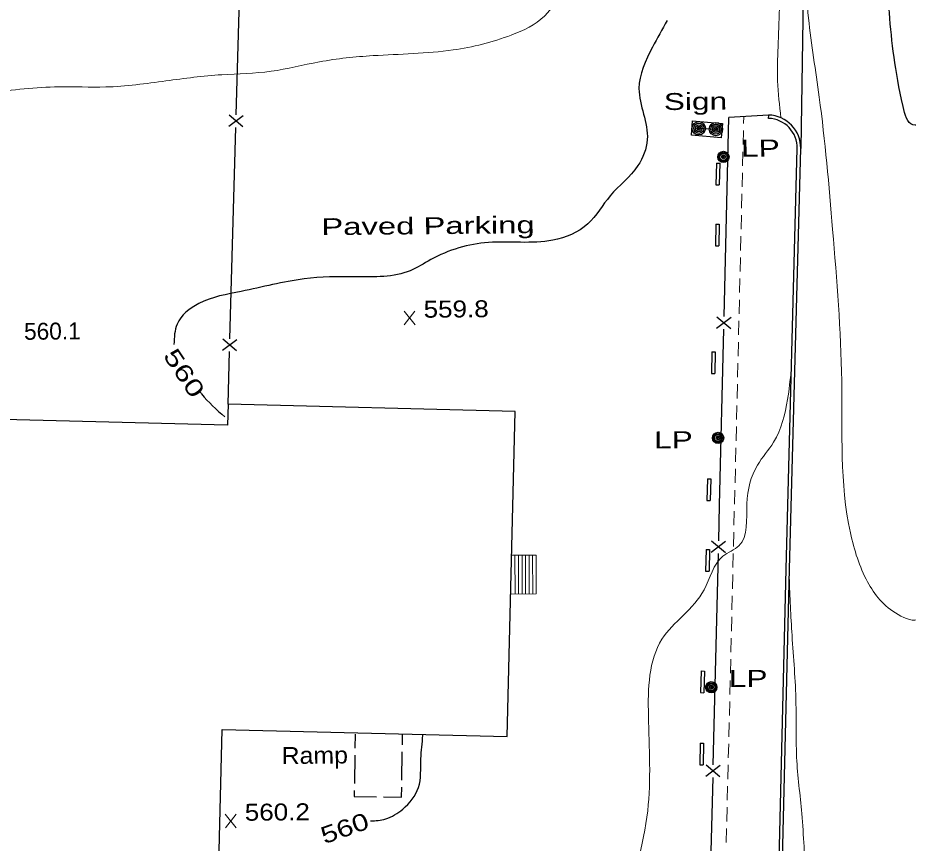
# Model space of a CAD drawing. Extents: x 2361708 to 2370558, y 6977955 to 6991887.
# Drawn here: x 2365988.5 to 2366241.2, y 6985284.5 to 6985518.8 of the extents above; entities that cross this region are included whole.
import ezdxf
from ezdxf.enums import TextEntityAlignment as Align

# ---------------------------------------------------------------- set-up
doc = ezdxf.new("R2010")
doc.units = 0
doc.header["$LTSCALE"] = 1.9
for name, color, linetype, lineweight in [('11', 7, 'Continuous', 25), ('12', 7, 'Continuous', 25), ('13', 7, 'Continuous', 13), ('16', 7, 'Continuous', 13), ('17', 7, 'Continuous', 25), ('18', 7, 'Continuous', 25), ('2', 7, 'Continuous', 25), ('20', 7, 'Continuous', 25), ('21', 7, 'Continuous', 25), ('31', 7, 'Continuous', 13), ('35', 7, 'Continuous', 13)]:
    doc.layers.add(name, color=color, linetype=linetype, lineweight=lineweight)

msp = doc.modelspace()

# ---------------------------------------------------------------- linework, layer by layer
at = {"layer": '11'}
msp.add_lwpolyline([(2365946.972, 6985405.684), (2365941.001, 6985170.406), (2365972.23, 6985169.623), (2365972.043, 6985161.941), (2365992.089, 6985161.442), (2365992.276, 6985169.144), (2366042.86, 6985167.886), (2366046.553, 6985316.797), (2366127.346, 6985314.787), (2366129.638, 6985407.063), (2366048.205, 6985409.088), (2366048.061, 6985403.166)], close=True, dxfattribs=at)
at = {"layer": '12'}
for p, q in [((2366084.227, 6985315.496), (2366084.175, 6985311.496)), ((2366097.657, 6985312.444), (2366097.69, 6985315.304)), ((2366084.144, 6985309.495), (2366084.03, 6985301.494)), ((2366097.512, 6985302.442), (2366097.626, 6985310.444))]:
    msp.add_line(p, q, dxfattribs=at)
for points in [[(2366083.999, 6985299.493), (2366083.976, 6985297.793), (2366090.277, 6985297.703)], [(2366092.277, 6985297.672), (2366097.438, 6985297.601), (2366097.481, 6985300.442)]]:
    msp.add_lwpolyline(points, dxfattribs=at)
at = {"layer": '13'}
for p, q in [((2366194.533, 6985490.795), (2366194.483, 6985488.794)), ((2366194.432, 6985486.793), (2366194.34, 6985482.792)), ((2366194.289, 6985480.792), (2366194.197, 6985476.791)), ((2366194.146, 6985474.79), (2366194.054, 6985470.789)), ((2366194.003, 6985468.789), (2366193.911, 6985464.788)), ((2366193.86, 6985462.787), (2366193.768, 6985458.786)), ((2366193.718, 6985456.785), (2366193.626, 6985452.784)), ((2366193.575, 6985450.784), (2366193.483, 6985446.782)), ((2366193.432, 6985444.782), (2366193.34, 6985440.781)), ((2366193.289, 6985438.78), (2366193.197, 6985434.779)), ((2366193.146, 6985432.779), (2366193.054, 6985428.777)), ((2366193.003, 6985426.777), (2366192.901, 6985422.776)), ((2366192.85, 6985420.775), (2366192.758, 6985416.774)), ((2366192.707, 6985414.774), (2366192.616, 6985410.773)), ((2366192.565, 6985408.772), (2366192.473, 6985404.771)), ((2366192.422, 6985402.77), (2366192.32, 6985398.769)), ((2366192.269, 6985396.769), (2366192.177, 6985392.768)), ((2366192.126, 6985390.767), (2366192.034, 6985386.766)), ((2366191.983, 6985384.765), (2366191.891, 6985380.764)), ((2366191.84, 6985378.764), (2366191.738, 6985374.762)), ((2366191.687, 6985372.762), (2366191.595, 6985368.761)), ((2366191.544, 6985366.76), (2366191.452, 6985362.76)), ((2366191.401, 6985360.759), (2366191.299, 6985356.757)), ((2366191.248, 6985354.757), (2366191.157, 6985350.756)), ((2366191.106, 6985348.755), (2366191.013, 6985344.754)), ((2366190.963, 6985342.754), (2366190.871, 6985338.752)), ((2366190.82, 6985336.752), (2366190.718, 6985332.751)), ((2366190.667, 6985330.75), (2366190.575, 6985326.749)), ((2366190.524, 6985324.748), (2366190.432, 6985320.747)), ((2366190.381, 6985318.747), (2366190.289, 6985314.745)), ((2366190.238, 6985312.745), (2366190.136, 6985308.744)), ((2366190.085, 6985306.743), (2366189.993, 6985302.743)), ((2366189.942, 6985300.742), (2366189.85, 6985296.741)), ((2366189.799, 6985294.74), (2366189.707, 6985290.739)), ((2366189.657, 6985288.739), (2366189.555, 6985284.737))]:
    msp.add_line(p, q, dxfattribs=at)
at = {"layer": '16'}
for p, q in [((2366135.596, 6985366.298), (2366128.656, 6985366.271)), ((2366129.596, 6985366.28), (2366129.631, 6985355.25)), ((2366130.596, 6985366.28), (2366130.631, 6985355.25)), ((2366131.596, 6985366.289), (2366131.631, 6985355.26)), ((2366132.596, 6985366.289), (2366132.631, 6985355.259)), ((2366133.596, 6985366.289), (2366133.631, 6985355.259)), ((2366134.596, 6985366.298), (2366134.631, 6985355.268)), ((2366135.596, 6985366.298), (2366135.631, 6985355.267)), ((2366135.631, 6985355.267), (2366128.551, 6985355.24))]:
    msp.add_line(p, q, dxfattribs=at)
at = {"layer": '17'}
for p, q in [((2366052.475, 6985491.003), (2366048.384, 6985487.913)), ((2366052.385, 6985487.801), (2366048.474, 6985491.115)), ((2366188.934, 6985433.979), (2366190.286, 6985490.464)), ((2366048.727, 6985427.684), (2366050.406, 6985487.663)), ((2366190.897, 6985433.717), (2366186.826, 6985430.608)), ((2366190.827, 6985430.517), (2366186.896, 6985433.809)), ((2366050.69, 6985427.422), (2366046.599, 6985424.343)), ((2366050.6, 6985424.232), (2366046.689, 6985427.535)), ((2366048.205, 6985409.088), (2366048.622, 6985424.082)), ((2366189.372, 6985370.13), (2366185.302, 6985367.031)), ((2366189.303, 6985366.929), (2366185.381, 6985370.232)), ((2366185.875, 6985306.803), (2366187.324, 6985366.79)), ((2366187.847, 6985306.552), (2366183.766, 6985303.443)), ((2366187.767, 6985303.351), (2366183.846, 6985306.644)), ((2366184.34, 6985243.216), (2366185.789, 6985303.203))]:
    msp.add_line(p, q, dxfattribs=at)
for points in [[(2366050.512, 6985491.264), (2366052.161, 6985550.162), (2366051.082, 6985550.162)], [(2366187.409, 6985370.391), (2366187.654, 6985380.434), (2366188.848, 6985430.377)]]:
    msp.add_lwpolyline(points, dxfattribs=at)
at = {"layer": '18'}
msp.add_lwpolyline([(2366180.015, 6985489.546), (2366188.482, 6985488.807), (2366188.121, 6985484.724), (2366179.654, 6985485.473)], close=True, dxfattribs=at)
at = {"layer": '2'}
for p, q in [((2366211.581, 6985537.349), (2366210.672, 6985481.648)), ((2366201.571, 6985491.192), (2366190.286, 6985490.464)), ((2366201.54, 6985490.231), (2366201.66, 6985491.182)), ((2366186.749, 6985477.56), (2366186.608, 6985471.398)), ((2366186.749, 6985477.56), (2366187.71, 6985477.539)), ((2366187.71, 6985477.539), (2366187.568, 6985471.377)), ((2366186.608, 6985471.398), (2366187.568, 6985471.377)), ((2366186.604, 6985460.238), (2366186.463, 6985454.076)), ((2366186.604, 6985460.238), (2366187.564, 6985460.217)), ((2366187.564, 6985460.217), (2366187.423, 6985454.055)), ((2366186.463, 6985454.076), (2366187.423, 6985454.055)), ((2366185.489, 6985423.995), (2366185.348, 6985417.834)), ((2366185.489, 6985423.995), (2366186.45, 6985423.974)), ((2366186.45, 6985423.974), (2366186.308, 6985417.813)), ((2366185.348, 6985417.834), (2366186.308, 6985417.813)), ((2366184.202, 6985387.991), (2366184.06, 6985381.83)), ((2366184.202, 6985387.991), (2366185.162, 6985387.97)), ((2366185.162, 6985387.97), (2366185.021, 6985381.809)), ((2366184.06, 6985381.83), (2366185.021, 6985381.809)), ((2366183.843, 6985367.887), (2366183.701, 6985361.726)), ((2366183.843, 6985367.887), (2366184.804, 6985367.866)), ((2366184.804, 6985367.866), (2366184.662, 6985361.704)), ((2366183.701, 6985361.726), (2366184.662, 6985361.704)), ((2366182.401, 6985333.422), (2366182.26, 6985327.26)), ((2366182.401, 6985333.422), (2366183.361, 6985333.401)), ((2366183.361, 6985333.401), (2366183.22, 6985327.239)), ((2366182.26, 6985327.26), (2366183.22, 6985327.239)), ((2366182.146, 6985312.958), (2366182.005, 6985306.797)), ((2366182.146, 6985312.958), (2366183.106, 6985312.937)), ((2366183.106, 6985312.937), (2366182.965, 6985306.776)), ((2366182.005, 6985306.797), (2366182.965, 6985306.776))]:
    msp.add_line(p, q, dxfattribs=at)
for points in [[(2366204.285, 6985267.937), (2366206.517, 6985362.352), (2366209.711, 6985481.669)], [(2366204.511, 6985236.897), (2366207.477, 6985362.332), (2366210.672, 6985481.648)]]:
    msp.add_lwpolyline(points, dxfattribs=at)
for radius in [9.387, 8.427]:
    msp.add_arc((2366201.286, 6985481.808), radius, 359.01971, 88.26291, dxfattribs=at)
at = {"layer": '20'}
for centre, radius in [((2366188.753, 6985479.309), 1.6), ((2366188.753, 6985479.309), 1.3), ((2366188.753, 6985479.309), 1), ((2366188.753, 6985479.309), 0.539), ((2366188.753, 6985479.309), 0.192), ((2366187.232, 6985399.541), 1.6), ((2366187.232, 6985399.541), 1.3), ((2366187.232, 6985399.541), 1), ((2366187.232, 6985399.541), 0.539), ((2366187.232, 6985399.541), 0.192), ((2366185.305, 6985328.789), 1.6), ((2366185.305, 6985328.789), 1.3), ((2366185.305, 6985328.789), 1), ((2366185.305, 6985328.789), 0.539), ((2366185.305, 6985328.789), 0.192)]:
    msp.add_circle(centre, radius, dxfattribs=at)
at = {"layer": '21'}
msp.add_line((2366181.755, 6985487.433), (2366186.628, 6985487.199), dxfattribs=at)
for centre, radius in [((2366181.755, 6985487.433), 1.9), ((2366181.755, 6985487.433), 1.442), ((2366181.755, 6985487.433), 0.973), ((2366181.755, 6985487.433), 0.539), ((2366186.628, 6985487.199), 1.9), ((2366186.628, 6985487.199), 1.442), ((2366186.628, 6985487.199), 0.973), ((2366186.628, 6985487.199), 0.539), ((2366181.755, 6985487.433), 0.192), ((2366186.628, 6985487.199), 0.192)]:
    msp.add_circle(centre, radius, dxfattribs=at)
at = {"layer": '31'}
for p, q in [((2366101.252, 6985431.694), (2366098.135, 6985435.544)), ((2366098.172, 6985431.665), (2366101.215, 6985435.574)), ((2366050.508, 6985288.934), (2366047.391, 6985292.784)), ((2366047.428, 6985288.905), (2366050.471, 6985292.814))]:
    msp.add_line(p, q, dxfattribs=at)
at = {"layer": '31', "lineweight": 25}
for points in [[(2366245.238, 6985488.517), (2366242.529, 6985488.381), (2366239.739, 6985493.635), (2366235.826, 6985520.169), (2366233.454, 6985552.938), (2366230.718, 6985587.144), (2366230.371, 6985596.271)], [(2366172.744, 6985517.998), (2366168.616, 6985510.429), (2366164.777, 6985498.682), (2366167.135, 6985484.214), (2366164.475, 6985476.828), (2366156.606, 6985468.262), (2366150.272, 6985460.302), (2366140.335, 6985455.667), (2366122.061, 6985455.023), (2366105.676, 6985450.147), (2366099.896, 6985447.021), (2366084.392, 6985445.294), (2366069.737, 6985444.685), (2366051.939, 6985441.145), (2366039.862, 6985437.68), (2366033.737, 6985431.871), (2366032.813, 6985426.042)], [(2366040.179, 6985412.712), (2366040.686, 6985412.056), (2366047.248, 6985405.539)], [(2366088.602, 6985290.847), (2366092.906, 6985291.428), (2366097.74, 6985294.214), (2366102.202, 6985300.317), (2366102.894, 6985308.494), (2366103.461, 6985315.129), (2366103.479, 6985315.37)]]:
    msp.add_spline(points, degree=3, dxfattribs=at)
at = {"layer": '35'}
for points in [[(2366176.5, 6985648.65), (2366181.576, 6985648.059), (2366186.314, 6985645.184), (2366189.567, 6985638.604), (2366189.96, 6985622.448), (2366189.784, 6985597.855), (2366189.862, 6985576.064), (2366189.279, 6985565.808), (2366188.422, 6985549.739), (2366180.068, 6985547), (2366167.587, 6985544.961), (2366155.925, 6985541.94), (2366149.425, 6985536.628), (2366144.071, 6985528.616), (2366137.97, 6985519.268), (2366128.541, 6985513.888), (2366112.06, 6985509.671), (2366089.314, 6985508.044), (2366074.09, 6985506.289), (2366060.385, 6985503.608), (2366046.414, 6985502.635), (2366030.56, 6985500.885), (2366013.486, 6985499.152), (2366000.164, 6985499.205), (2365980.517, 6985497.718), (2365965.545, 6985496.825), (2365948.575, 6985494.674), (2365931.919, 6985489.975), (2365918.198, 6985486.874), (2365906.085, 6985486.089), (2365900.739, 6985487.688), (2365887.02, 6985494.818), (2365868.702, 6985510.284), (2365853.586, 6985511.9), (2365842.974, 6985512.069), (2365825.515, 6985512.983), (2365816.445, 6985514.007), (2365808.886, 6985519.075), (2365802.567, 6985528.406), (2365799.955, 6985539.051), (2365798.257, 6985545.196), (2365796.567, 6985540.939), (2365795.892, 6985525.712), (2365794.32, 6985519.567), (2365790.606, 6985521.041), (2365789.979, 6985521.805)], [(2366247.359, 6985351.851), (2366244.424, 6985348.093), (2366238.312, 6985349.425), (2366229.633, 6985358.712), (2366224.79, 6985372.587), (2366222.3, 6985415.735), (2366219.741, 6985458.673), (2366215.932, 6985496.299), (2366212.879, 6985518.711), (2366211.881, 6985531.112), (2366211.637, 6985536.75)], [(2366205.057, 6985490.435), (2366204.128, 6985500.867), (2366204.246, 6985510.508), (2366204.623, 6985521.323), (2366204.8, 6985526.924)], [(2366207.962, 6985418.599), (2366206.959, 6985410.499), (2366202.984, 6985398.371), (2366198.415, 6985391.847), (2366195.39, 6985380.857), (2366193.154, 6985368.946), (2366188.621, 6985365.982), (2366183.252, 6985356.441), (2366171.315, 6985342.426), (2366167.461, 6985320.769), (2366167.258, 6985293.765), (2366161.257, 6985264.397), (2366156.956, 6985229.834), (2366147.952, 6985210.318), (2366121.201, 6985205.993), (2366108.914, 6985202.456), (2366099.215, 6985194.963), (2366091.857, 6985176.852), (2366089.232, 6985156.386), (2366079.994, 6985138.267), (2366075.834, 6985128.757), (2366061.894, 6985121.374), (2366051.837, 6985110.478), (2366037.286, 6985109.399), (2366019.134, 6985110.677), (2365999.157, 6985110.157), (2365981.675, 6985112.43), (2365964.93, 6985117.061), (2365947.781, 6985123.228), (2365932.41, 6985126.342), (2365920.837, 6985127.702), (2365909.776, 6985130.837), (2365909.018, 6985136.9), (2365913.521, 6985144.013), (2365919.737, 6985148.632), (2365921.656, 6985157.131), (2365915.405, 6985166.672), (2365912.276, 6985174.963), (2365909.797, 6985190.62), (2365901.487, 6985196.881), (2365891.709, 6985205.038), (2365878.543, 6985212.964), (2365865.986, 6985218.864), (2365856.991, 6985222.489), (2365851.07, 6985214.172), (2365847.437, 6985207.127), (2365838.241, 6985206.719), (2365831.545, 6985208.296), (2365824.011, 6985209.744), (2365812.452, 6985211.704), (2365806.699, 6985210.869), (2365802.641, 6985206.541), (2365801.293, 6985198.867), (2365800.73, 6985197.152)], [(2366237.955, 6985200.914), (2366235.344, 6985201.049), (2366228.942, 6985206.419), (2366221.821, 6985215.971), (2366217.112, 6985231.587), (2366213.991, 6985254.768), (2366212.146, 6985274.172), (2366210.988, 6985292.942), (2366209.516, 6985308.898), (2366209.328, 6985324.418), (2366208.216, 6985343.538), (2366207.41, 6985359.931)]]:
    msp.add_spline(points, degree=3, dxfattribs=at)

# ---------------------------------------------------------------- texts
at = {"layer": '12', "width": 1.1}
msp.add_text('Ramp', height=4.8, rotation=0.545, dxfattribs=at).set_placement((2366063.397, 6985306.997))
at = {"layer": '2', "width": 1.45}
msp.add_text('Paved Parking', height=4.8, rotation=0.545, dxfattribs=at).set_placement((2366074.679, 6985457.092))
at = {"layer": '20', "width": 1.4}
for s, p in [('Sign', (2366171.846, 6985492.599)), ('  LP', (2366188.753, 6985479.309)), ('  LP', (2366164.09, 6985396.52)), ('  LP', (2366185.305, 6985328.789))]:
    msp.add_text(s, height=4.8, rotation=0.545, dxfattribs=at).set_placement(p)
at = {"layer": '31', "width": 1.15}
for s, p in [('559.8', (2366103.693, 6985433.657)), ('560.2', (2366052.949, 6985290.897))]:
    msp.add_text(s, height=4.8, rotation=0.545, dxfattribs=at).set_placement(p)
at = {"layer": '31'}
msp.add_text('560.1', height=4.8, rotation=0.545, dxfattribs=at).set_placement((2365990.318, 6985427.388))
for rotation, width, p in [(303.713, 1.4, (2366033.738, 6985416.653)), (19.435, 1.3, (2366082.083, 6985286.543))]:
    msp.add_text(' 560 ', height=4.8, rotation=rotation, dxfattribs=dict(at, width=width)).set_placement(p, align=Align.CENTER)

doc.saveas('drawing.dxf')
